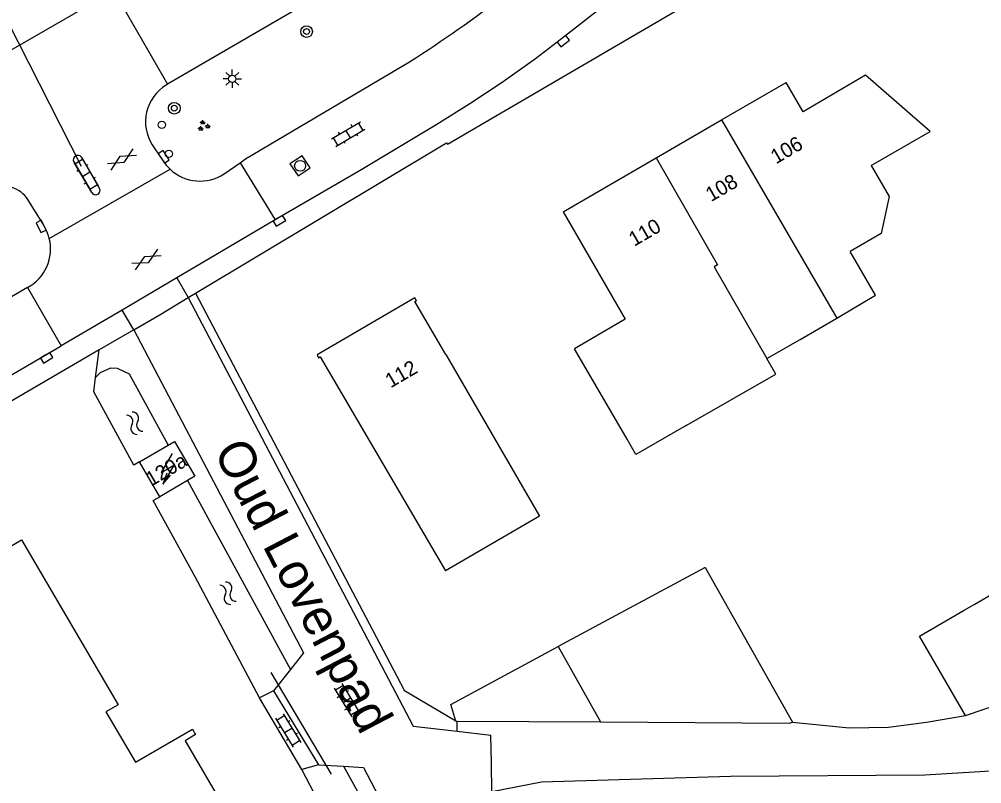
# Model space of a CAD drawing. Extents: x 135999 to 138000, y 396000 to 398501.
# Drawn here: x 136302.3 to 136368.1, y 397514.6 to 397566.8 of the extents above; entities that cross this region are included whole.
import ezdxf

# ---------------------------------------------------------------- set-up
doc = ezdxf.new("R2010")
doc.units = 0
for name, color, linetype in [('gg-afsc-erfafscheiding', 7, 'Continuous'), ('gg-afsc-hekwerk', 7, 'Continuous'), ('gg-anno-huisnummerreeks BGT', 7, 'Continuous'), ('gg-anno-openbare ruimte label', 7, 'Continuous'), ('gg-bbg-bijgebouw', 7, 'Continuous'), ('gg-bbg-gedigitaliseerde bebouwing', 7, 'Continuous'), ('gg-bbg-gedigitaliseerde bijgebouw', 7, 'Continuous'), ('gg-bbg-hoofdgebouw', 7, 'Continuous'), ('gg-bbg-luifel en loopbrug', 7, 'Continuous'), ('gg-bbg-tussenscheiding', 7, 'Continuous'), ('gg-knt-onverhard', 7, 'Continuous'), ('gg-knt-verharding', 7, 'Continuous'), ('gg-kntw-bovenkant insteek waterloop', 7, 'Continuous'), ('gg-kwrk-duiker nz buis', 7, 'Continuous'), ('gt-grn-groengrens', 7, 'Continuous'), ('gt-grn-weggrens', 7, 'Continuous'), ('gt-knt-lijn portaal', 7, 'Continuous'), ('gt-symb-boom', 7, 'Continuous'), ('gt-symb-drukknoppaal', 7, 'Continuous'), ('gt-symb-gesloten verharding', 7, 'Continuous'), ('gt-symb-groenvak', 7, 'Continuous'), ('gt-symb-klinker verharding', 7, 'Continuous'), ('gt-symb-kolk', 7, 'Continuous'), ('gt-symb-lichtmast', 7, 'Continuous'), ('gt-symb-rioolschacht', 7, 'Continuous'), ('gt-symb-trafo symbool', 7, 'Continuous'), ('gt-symb-verkeersregelinstallatiepaal', 7, 'Continuous'), ('gt-symb-watersymbool', 7, 'Continuous')]:
    doc.layers.add(name, color=color, linetype=linetype)

# ---------------------------------------------------------------- blocks, each defined once
blk = doc.blocks.new('gt0-KOLK')
at = {"layer": 'gt-symb-kolk'}
blk.add_lwpolyline([(0, 0), (0.375, 0), (0.375, 0.4), (-0.375, 0.4), (-0.375, 0), (0, 0)], dxfattribs=at)
blk = doc.blocks.new('gt0-KL1')
at = {"layer": 'gt-symb-klinker verharding'}
for p, q in [((-1.15, 0.3), (1.15, 0.3)), ((-1, -0.3), (-1, 0.3)), ((-0.5, 0.3), (-0.5, 0.45)), ((0, -0.3), (0, 0.3)), ((0.5, 0.3), (0.5, 0.45)), ((1, -0.3), (1, 0.3)), ((-1.15, -0.3), (1.15, -0.3)), ((-0.5, -0.45), (-0.5, -0.3)), ((0.5, -0.45), (0.5, -0.3))]:
    blk.add_line(p, q, dxfattribs=at)
blk = doc.blocks.new('gt0-GESVH1')
at = {"layer": 'gt-symb-gesloten verharding'}
for p, q in [((-0.992, -0.261), (0.008, 0.239)), ((0.008, -0.261), (-0.992, 0.239)), ((0.008, 0.239), (1.008, -0.261)), ((1.008, 0.239), (0.008, -0.261))]:
    blk.add_line(p, q, dxfattribs=at)
blk = doc.blocks.new('gt0-DPAAL')
at = {"layer": 'gt-symb-drukknoppaal'}
blk.add_circle((0, 0), 0.25, dxfattribs=at)
blk = doc.blocks.new('gt0-GRVAK')
at = {"layer": 'gt-symb-groenvak'}
for p, q in [((-0.11, 0.189), (-0.228, 0.24)), ((-0.182, 0.153), (0.088, 0.153)), ((-0.091, 0.211), (-0.156, 0.322)), ((-0.047, 0.214), (-0.047, 0.393)), ((-0.004, 0.211), (0.061, 0.322)), ((0.015, 0.189), (0.133, 0.24)), ((0.262, -0.052), (0.197, 0.059)), ((0.305, -0.049), (0.305, 0.13)), ((0.349, -0.052), (0.414, 0.059)), ((-0.245, -0.228), (-0.363, -0.177)), ((-0.318, -0.264), (-0.047, -0.264)), ((-0.226, -0.206), (-0.291, -0.095)), ((-0.183, -0.203), (-0.183, -0.024)), ((-0.139, -0.206), (-0.074, -0.095)), ((-0.12, -0.228), (-0.002, -0.177)), ((0.243, -0.074), (0.125, -0.023)), ((0.17, -0.11), (0.441, -0.11)), ((0.368, -0.074), (0.486, -0.023))]:
    blk.add_line(p, q, dxfattribs=at)
blk = doc.blocks.new('gt0-VIPAAL')
at = {"layer": 'gt-symb-verkeersregelinstallatiepaal'}
blk.add_circle((0, 0), 0.25, dxfattribs=at)
blk = doc.blocks.new('gt0-BOOM')
at = {"layer": 'gt-symb-boom'}
for radius in [0.4, 0.2]:
    blk.add_circle((0, 0), radius, dxfattribs=at)
blk = doc.blocks.new('gt0-LMAST')
at = {"layer": 'gt-symb-lichtmast'}
for p, q in [((-0.182, 0.173), (-0.447, 0.438)), ((-0.005, 0.246), (-0.005, 0.621)), ((0.172, 0.173), (0.437, 0.438)), ((-0.255, -0.004), (-0.63, -0.004)), ((-0.182, -0.181), (-0.447, -0.446)), ((-0.005, -0.254), (-0.005, -0.629)), ((0.437, -0.446), (0.172, -0.181)), ((0.245, -0.004), (0.62, -0.004))]:
    blk.add_line(p, q, dxfattribs=at)
blk.add_circle((-0.005, -0.004), 0.25, dxfattribs=at)
blk = doc.blocks.new('gt0-WA')
at = {"layer": 'gt-symb-watersymbool'}
for centre, start, end in [((-0.323, 0.022), 28.07249, 151.92751), ((0.427, 0.422), 208.07248, 331.92751), ((-0.323, -0.428), 28.07249, 151.92751), ((0.427, -0.028), 208.07248, 331.92751)]:
    blk.add_arc(centre, 0.425, start, end, dxfattribs=at)
blk = doc.blocks.new('gt0-HSP')
at = {"layer": 'gt-symb-trafo symbool'}
for points in [[(0.771, 0.746), (-0.529, -0.004), (0.471, -0.004), (-0.829, -0.754)], [(-0.217, -0.24), (-0.829, -0.754), (-0.077, -0.48)]]:
    blk.add_lwpolyline(points, dxfattribs=at)
blk = doc.blocks.new('gt0-RS')
at = {"layer": 'gt-symb-rioolschacht'}
blk.add_lwpolyline([(-0.5, -0.5), (0.5, -0.5), (0.5, 0.5), (-0.5, 0.5)], close=True, dxfattribs=at)
blk.add_circle((0, 0), 0.375, dxfattribs=at)

msp = doc.modelspace()

# ---------------------------------------------------------------- linework, layer by layer
at = {"layer": 'gg-afsc-erfafscheiding'}
msp.add_line((136332.152, 397518.909), (136328.649, 397520.974), dxfattribs=at)
msp.add_lwpolyline([(136314.372, 397548.102), (136328.12, 397521.98), (136328.649, 397520.974)], dxfattribs=at)
at = {"layer": 'gg-afsc-hekwerk'}
msp.add_lwpolyline([(136355.122, 397518.839), (136359.007, 397518.443), (136361.679, 397518.487), (136364.283, 397518.828), (136366.931, 397519.284)], dxfattribs=at)
msp.add_lwpolyline([(136355.122, 397518.839), (136359.007, 397518.443), (136361.679, 397518.487), (136364.283, 397518.828), (136366.931, 397519.284)], dxfattribs=at)
at = {"layer": 'gg-bbg-bijgebouw'}
msp.add_line((136366.931, 397519.284), (136372.773, 397521.254), dxfattribs=at)
msp.add_lwpolyline([(136342.035, 397518.845), (136354.925, 397518.762), (136355.122, 397518.839)], dxfattribs=at)
at = {"layer": 'gg-bbg-gedigitaliseerde bebouwing'}
for p, q in [((136355.66, 397544.951), (136358.148, 397546.408)), ((136353.381, 397543.639), (136355.66, 397544.951)), ((136343.837, 397538.145), (136340.251, 397544.32))]:
    msp.add_line(p, q, dxfattribs=at)
for points in [[(136360.51, 397556.814), (136364.524, 397559.151), (136360.122, 397562.974)], [(136360.51, 397556.814), (136361.735, 397554.709), (136361.177, 397552.183), (136359.061, 397550.945)], [(136358.148, 397546.408), (136360.806, 397547.964), (136359.061, 397550.945)], [(136331.47, 397543.92), (136337.867, 397532.899), (136331.44, 397529.15)], [(136347.882, 397539.077), (136353.985, 397542.59), (136353.381, 397543.639)], [(136347.882, 397539.077), (136344.441, 397537.096), (136343.837, 397538.145)]]:
    msp.add_lwpolyline(points, dxfattribs=at)
at = {"layer": 'gg-bbg-gedigitaliseerde bijgebouw'}
for p, q in [((136349.179, 397529.392), (136339.139, 397523.987)), ((136349.179, 397529.392), (136355.122, 397518.839)), ((136339.139, 397523.987), (136342.035, 397518.845))]:
    msp.add_line(p, q, dxfattribs=at)
msp.add_lwpolyline([(136366.931, 397519.284), (136363.792, 397524.701), (136366.844, 397526.47), (136367.525, 397526.864), (136369.02, 397527.731), (136372.773, 397521.254)], dxfattribs=at)
at = {"layer": 'gg-bbg-hoofdgebouw'}
for p, q in [((136350.279, 397559.928), (136354.69, 397562.49)), ((136345.817, 397557.336), (136350.279, 397559.928)), ((136339.47, 397553.65), (136345.817, 397557.336)), ((136310.553, 397536.596), (136312.518, 397537.744)), ((136311.94, 397534.221), (136310.553, 397536.596)), ((136313.842, 397535.332), (136311.94, 397534.221))]:
    msp.add_line(p, q, dxfattribs=at)
for points in [[(136360.122, 397562.974), (136355.85, 397560.492), (136354.69, 397562.49)], [(136339.47, 397553.65), (136343.719, 397546.334), (136340.251, 397544.32)], [(136331.47, 397543.92), (136329.36, 397547.54), (136329.47, 397547.6), (136329.36, 397547.78), (136322.68, 397543.89), (136322.78, 397543.7), (136322.88, 397543.77), (136331.44, 397529.15)], [(136312.518, 397537.744), (136312.945, 397537.993), (136314.332, 397535.618), (136313.842, 397535.332)], [(136293.904, 397516.293), (136301.09, 397520.56), (136296.77, 397527.9), (136302.5, 397531.27), (136309.11, 397520.01), (136308.27, 397519.54)], [(136308.27, 397519.54), (136310.281, 397516.094), (136314.168, 397518.361), (136314.389, 397517.981), (136313.681, 397517.568), (136319.567, 397507.48), (136319.291, 397507.319), (136318.288, 397509.037), (136311.525, 397505.091), (136308.486, 397510.3), (136308.417, 397510.259)]]:
    msp.add_lwpolyline(points, dxfattribs=at)
at = {"layer": 'gg-bbg-luifel en loopbrug'}
for p, q in [((136332.152, 397518.909), (136332.25, 397518.908)), ((136332.25, 397518.908), (136342.035, 397518.845))]:
    msp.add_line(p, q, dxfattribs=at)
msp.add_lwpolyline([(136332.152, 397518.909), (136331.807, 397520.039), (136339.139, 397523.987)], dxfattribs=at)
at = {"layer": 'gg-bbg-tussenscheiding'}
for p, q in [((136350.279, 397559.928), (136358.148, 397546.408)), ((136345.817, 397557.336), (136350.016, 397550.046))]:
    msp.add_line(p, q, dxfattribs=at)
msp.add_lwpolyline([(136350.016, 397550.046), (136349.775, 397549.904), (136353.381, 397543.639)], dxfattribs=at)
at = {"layer": 'gg-knt-onverhard'}
msp.add_lwpolyline([(136639.246, 397592.88), (136622.553, 397584.429), (136599.631, 397573.262), (136579.977, 397563.993), (136564.371, 397556.955), (136549.256, 397550.928), (136530.393, 397544.36), (136517.395, 397540.952), (136502.168, 397536.704), (136487.235, 397533.045), (136472.835, 397530.051), (136464.734, 397528.632), (136447.214, 397526.032), (136428.364, 397523.182), (136405.127, 397520.073), (136381.857, 397517.108), (136373.144, 397515.77), (136364.177, 397515.209), (136350.892, 397515.121), (136337.996, 397514.729), (136334.601, 397514.074)], dxfattribs=at)
at = {"layer": 'gg-knt-verharding'}
for p, q in [((136312.471, 397562.363), (136312.38, 397562.31)), ((136307.299, 397554.98), (136306.089, 397557.034)), ((136306.615, 397557.358), (136307.815, 397555.284)), ((136316.338, 397556.256), (136317.424, 397557.007)), ((136317.424, 397557.007), (136319.823, 397553.102)), ((136304.397, 397551.844), (136312.649, 397556.561)), ((136319.823, 397553.102), (136313.098, 397549.148)), ((136313.098, 397549.148), (136309.375, 397546.959)), ((136302.914, 397548.497), (136305.212, 397544.512)), ((136313.884, 397547.811), (136314.372, 397548.102)), ((136309.375, 397546.959), (136305.212, 397544.512)), ((136310.166, 397545.614), (136307.801, 397544.233)), ((136320.855, 397522.428), (136319.698, 397520.972)), ((136319.698, 397520.972), (136318.754, 397520.498)), ((136319.698, 397520.972), (136322.773, 397515.914)), ((136321.65, 397515.612), (136318.754, 397520.498)), ((136332.234, 397518.22), (136334.549, 397517.955)), ((136334.575, 397516.011), (136334.549, 397517.955)), ((136322.773, 397515.914), (136321.65, 397515.612)), ((136322.773, 397515.914), (136324.488, 397515.821)), ((136334.601, 397514.074), (136334.575, 397516.011))]:
    msp.add_line(p, q, dxfattribs=at)
for points in [[(136454.412, 397631.756), (136442.384, 397624.706), (136424.639, 397615.038), (136407.636, 397605.887), (136385.798, 397594.095), (136375.907, 397588.771), (136371.174, 397586.088), (136359.156, 397578.937), (136356.403, 397577.243), (136355.962, 397576.96), (136353.05, 397575.215), (136350.194, 397573.457), (136347.615, 397571.752), (136345.87, 397570.504), (136342.754, 397568.125), (136339.371, 397565.46), (136337.59, 397564.107), (136335.315, 397562.475), (136333.098, 397561.027), (136330.86, 397559.613), (136325.725, 397556.551), (136319.823, 397553.102)], [(136416.943, 397623.192), (136382.919, 397603.384), (136347.459, 397582.71), (136312.471, 397562.363)], [(136314.372, 397548.102), (136331.525, 397558.357), (136331.572, 397558.268), (136352.622, 397570.573), (136351.503, 397572.432), (136355.96, 397575.19)], [(136317.424, 397557.007), (136317.791, 397557.264), (136328.998, 397563.904)], [(136311.427, 397558.227), (136312.038, 397557.313), (136312.166, 397557.143)], [(136304.117, 397552.546), (136304.018, 397552.749), (136302.946, 397554.497)], [(136302.914, 397548.497), (136285.123, 397538.124), (136201.435, 397489.115), (136159.775, 397464.794), (136128.646, 397446.572)], [(136310.166, 397545.614), (136312.003, 397546.686), (136313.884, 397547.811)], [(136313.884, 397547.811), (136329.248, 397518.561), (136332.234, 397518.22)], [(136310.166, 397545.614), (136321.758, 397523.564), (136320.855, 397522.428)], [(136130.936, 397442.567), (136166.67, 397463.468), (136201.879, 397484.038), (136272.378, 397525.338), (136305.212, 397544.512)], [(136307.801, 397544.233), (136276.314, 397525.852), (136176.445, 397467.389), (136090.677, 397416.982)], [(136324.488, 397515.821), (136325.849, 397515.748), (136329.988, 397507.814), (136330.039, 397507.84)]]:
    msp.add_lwpolyline(points, dxfattribs=at)
for centre, radius, start, end in [((136281.029, 397639.283), 89.348, 302.47141, 307.58448), ((136313.893, 397559.805), 2.926, 121.12837, 166.86504), ((136313.893, 397559.803), 2.927, 166.83572, 212.59391), ((136306.349, 397557.201), 0.309, 30.59485, 212.66876), ((136314.696, 397558.751), 2.998, 212.44234, 226.93601), ((136314.687, 397558.745), 2.987, 226.98127, 303.566), ((136301.128, 397553.222), 2.22, 35.04597, 70.43298), ((136307.563, 397555.122), 0.3, 208.22231, 32.78639), ((136301.542, 397551.112), 2.947, 14.37822, 29.11198), ((136301.537, 397551.109), 2.952, 297.78974, 14.41559)]:
    msp.add_arc(centre, radius, start, end, dxfattribs=at)
at = {"layer": 'gg-kntw-bovenkant insteek waterloop'}
msp.add_line((136313.842, 397535.332), (136320.855, 397522.428), dxfattribs=at)
for points in [[(136307.558, 397542.364), (136307.899, 397542.704), (136308.608, 397543.019), (136309.029, 397542.999), (136309.856, 397542.596), (136312.518, 397537.744)], [(136310.553, 397536.596), (136310.177, 397536.376), (136307.437, 397541.369), (136307.558, 397542.364)], [(136318.754, 397520.498), (136314.366, 397528.743), (136311.5, 397533.964), (136311.94, 397534.221)], [(136328.659, 397500), (136326, 397506.777), (136325.204, 397508.611), (136324.459, 397510.184), (136321.65, 397515.612)], [(136324.488, 397515.821), (136325.984, 397513.133), (136327.304, 397510.536), (136328.514, 397507.793), (136331.567, 397500)]]:
    msp.add_lwpolyline(points, dxfattribs=at)
at = {"layer": 'gg-kwrk-duiker nz buis'}
msp.add_line((136319.517, 397522.224), (136323.643, 397515.296), dxfattribs=at)
at = {"layer": 'gt-grn-groengrens'}
for p, q in [((136307.558, 397542.364), (136307.801, 397544.233)), ((136332.234, 397518.22), (136332.25, 397518.908))]:
    msp.add_line(p, q, dxfattribs=at)
at = {"layer": 'gt-grn-weggrens'}
for p, q in [((136295.865, 397561.3), (136308.793, 397568.74)), ((136308.793, 397568.74), (136312.471, 397562.363)), ((136313.098, 397549.148), (136313.884, 397547.811)), ((136310.166, 397545.614), (136309.375, 397546.959))]:
    msp.add_line(p, q, dxfattribs=at)
at = {"layer": 'gt-knt-lijn portaal'}
msp.add_line((136306.592, 397556.747), (136301.566, 397566.642), dxfattribs=at)

# ---------------------------------------------------------------- block references
at = {"layer": 'gt-symb-boom'}
for p in [(136321.962, 397565.961), (136312.932, 397560.727)]:
    msp.add_blockref('gt0-BOOM', p, dxfattribs=at)
at = {"layer": 'gt-symb-drukknoppaal', "rotation": 30.393530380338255}
msp.add_blockref('gt0-DPAAL', (136312.559, 397557.62), dxfattribs=at)
at = {"layer": 'gt-symb-gesloten verharding'}
for p, rotation in [((136309.374, 397557.225), -149.2525271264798), ((136311.023, 397550.406), 29.616909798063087)]:
    msp.add_blockref('gt0-GESVH1', p, dxfattribs=dict(at, rotation=rotation))
at = {"layer": 'gt-symb-groenvak'}
msp.add_blockref('gt0-GRVAK', (136314.92, 397559.524), dxfattribs=at)
at = {"layer": 'gt-symb-klinker verharding'}
for p, rotation in [((136324.804, 397558.967), 30.54109847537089), ((136306.916, 397556.227), -59.537359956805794), ((136324.706, 397520.336), -58.45632657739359), ((136320.708, 397518.275), -58.45632657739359)]:
    msp.add_blockref('gt0-KL1', p, dxfattribs=dict(at, rotation=rotation))
at = {"layer": 'gt-symb-kolk'}
for p, rotation in [((136339.371, 397565.46), -141.8234623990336), ((136312.05, 397557.297), -55.826473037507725), ((136304.018, 397552.749), 116.1038249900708), ((136320.009, 397553.216), -148.53512697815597), ((136304.117, 397543.872), -149.74356283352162)]:
    msp.add_blockref('gt0-KOLK', p, dxfattribs=dict(at, rotation=rotation))
at = {"layer": 'gt-symb-lichtmast'}
msp.add_blockref('gt0-LMAST', (136316.895, 397562.739), dxfattribs=at)
at = {"layer": 'gt-symb-rioolschacht', "rotation": -146.707151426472}
msp.add_blockref('gt0-RS', (136321.523, 397556.797), dxfattribs=at)
at = {"layer": 'gt-symb-trafo symbool', "rotation": 30.256437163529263}
msp.add_blockref('gt0-HSP', (136312.492, 397536.136), dxfattribs=at)
at = {"layer": 'gt-symb-verkeersregelinstallatiepaal', "rotation": 30.393530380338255}
msp.add_blockref('gt0-VIPAAL', (136312.087, 397559.594), dxfattribs=at)
at = {"layer": 'gt-symb-watersymbool', "rotation": 118.74303563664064}
for p in [(136310.254, 397539.183), (136316.619, 397527.583)]:
    msp.add_blockref('gt0-WA', p, dxfattribs=at)

# ---------------------------------------------------------------- texts
at = {"layer": 'gg-anno-huisnummerreeks BGT'}
for s, rotation, p in [('106', 30.1, (136354.008, 397556.892)), ('108', 30.1, (136349.571, 397554.315)), ('110', 30.1, (136344.324, 397551.267)), ('112', 30.2, (136327.701, 397541.607)), ('120a', 30.3, (136311.353, 397534.891))]:
    msp.add_text(s, height=1, rotation=rotation, dxfattribs=at).set_placement(p)
at = {"layer": 'gg-anno-openbare ruimte label'}
msp.add_text('Oud Lovenpad', height=2.5, rotation=297.5, dxfattribs=at).set_placement((136315.578, 397537.32))

doc.saveas('drawing.dxf')
